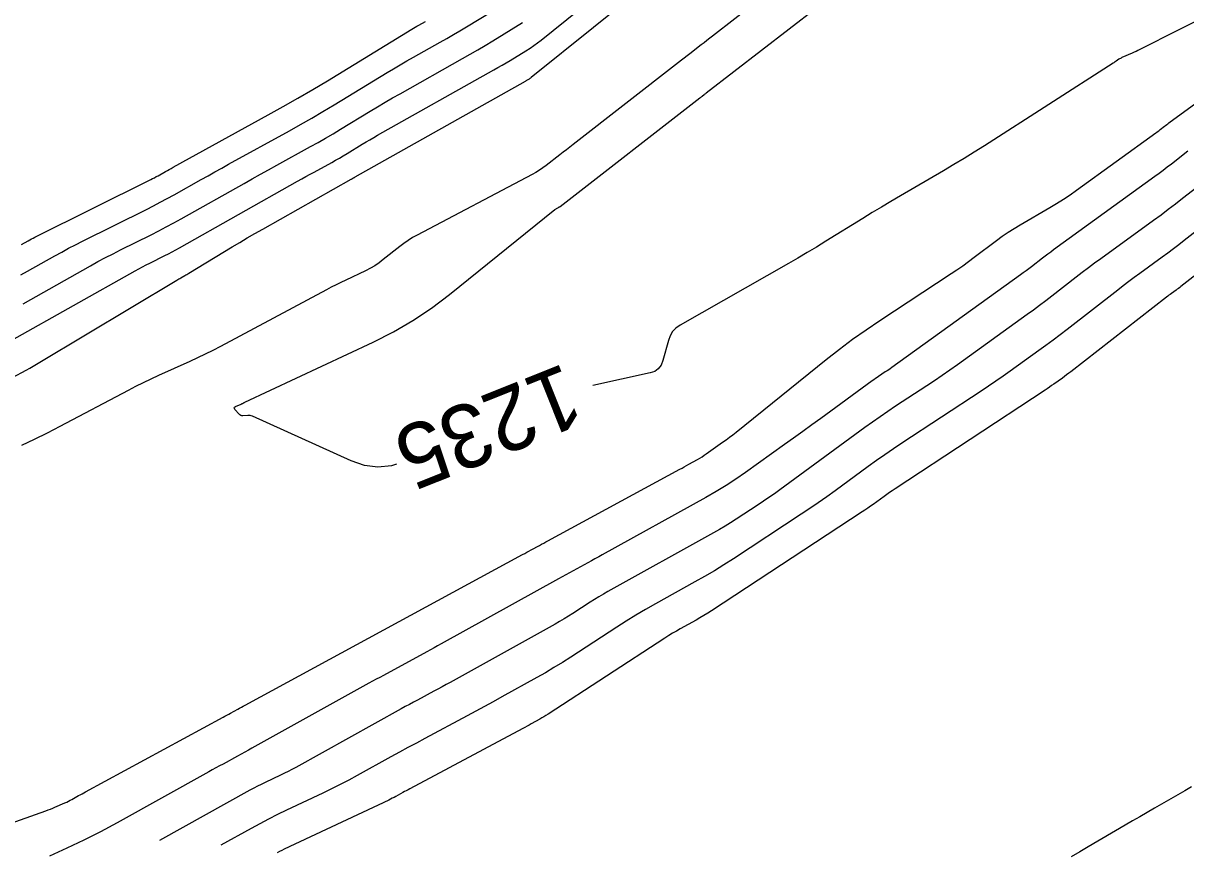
# Model space of a CAD drawing. Extents: x 658976 to 668721, y 639543 to 647196.
# Drawn here: x 662680.1 to 662789.9, y 642051.6 to 642129.9 of the extents above; entities that cross this region are included whole.
import ezdxf

# ---------------------------------------------------------------- set-up
doc = ezdxf.new("R2010")
doc.units = 0
for name, color, linetype in [('Ex_Contour Labels', 7, 'Continuous'), ('Ex_Major Contours', 7, 'Continuous'), ('Ex_Minor Contours', 7, 'Continuous')]:
    doc.layers.add(name, color=color, linetype=linetype)

msp = doc.modelspace()

# ---------------------------------------------------------------- linework, layer by layer
at = {"layer": 'Ex_Major Contours'}
for points in [[(662679.88, 642106.11), (662680.52, 642106.47), (662683.09, 642107.92), (662683.74, 642108.28), (662684.38, 642108.63), (662685.04, 642108.97), (662685.7, 642109.3), (662691.75, 642112.31), (662692.41, 642112.64), (662693.06, 642112.98), (662693.71, 642113.33), (662694.36, 642113.69), (662696.93, 642115.13), (662697.57, 642115.49), (662698.22, 642115.85), (662698.86, 642116.21), (662699.51, 642116.57), (662705.25, 642119.72), (662706.31, 642120.32), (662707.37, 642120.92), (662708.42, 642121.54), (662709.47, 642122.17), (662714.48, 642125.22), (662715.1, 642125.59), (662715.72, 642125.96), (662716.35, 642126.32), (662716.97, 642126.68), (662719.49, 642128.09), (662720.12, 642128.45), (662720.75, 642128.81), (662721.37, 642129.18), (662721.99, 642129.55), (662727.98, 642133.19)], [(662715.36, 642088.26), (662714.89, 642088.1), (662713.62, 642087.97), (662712.35, 642088.12), (662711.09, 642088.55), (662701.76, 642092.77), (662701.65, 642092.81), (662701.55, 642092.84), (662701.44, 642092.85), (662701.32, 642092.85), (662700.87, 642092.82), (662700.76, 642092.82), (662700.67, 642092.85), (662700.58, 642092.9), (662700.5, 642092.97), (662700.11, 642093.42), (662700.06, 642093.5), (662700.05, 642093.57), (662700.08, 642093.63), (662700.16, 642093.68), (662700.71, 642093.92), (662700.74, 642093.94), (662700.77, 642093.95), (662700.8, 642093.96), (662700.82, 642093.98), (662700.93, 642094.04), (662700.96, 642094.05), (662700.99, 642094.07), (662701.02, 642094.08), (662701.04, 642094.09), (662713.17, 642099.77), (662715.08, 642100.73), (662716.92, 642101.8), (662718.69, 642102.98), (662720.39, 642104.28), (662730.33, 642112.28), (662730.37, 642112.31), (662730.41, 642112.34), (662730.45, 642112.37), (662730.5, 642112.39), (662730.67, 642112.49), (662730.72, 642112.51), (662730.76, 642112.54), (662730.8, 642112.56), (662730.84, 642112.59), (662744.04, 642122.84), (662744.09, 642122.88), (662744.14, 642122.91), (662744.19, 642122.95), (662744.24, 642122.99), (662744.44, 642123.14), (662744.49, 642123.18), (662744.54, 642123.22), (662744.59, 642123.26), (662744.64, 642123.3), (662757.7, 642133.43)], [(662796.49, 642132.92), (662785.61, 642127.41), (662785.43, 642127.32), (662785.25, 642127.23), (662785.06, 642127.15), (662784.88, 642127.06), (662783.92, 642126.64), (662783.84, 642126.6), (662783.77, 642126.56), (662783.7, 642126.52), (662783.63, 642126.48), (662783.36, 642126.29), (662783.29, 642126.25), (662783.22, 642126.2), (662783.15, 642126.16), (662783.08, 642126.11), (662770.93, 642118.32), (662769.97, 642117.71), (662769.01, 642117.12), (662768.04, 642116.53), (662767.07, 642115.96), (662762.98, 642113.58), (662762.09, 642113.06), (662761.2, 642112.53), (662760.32, 642112), (662759.44, 642111.46), (662755.94, 642109.29), (662755.06, 642108.75), (662754.18, 642108.22), (662753.29, 642107.7), (662752.4, 642107.18), (662742.17, 642101.36), (662741.78, 642101.09), (662741.46, 642100.76), (662741.22, 642100.37), (662741.06, 642099.93), (662740.55, 642098.02), (662740.37, 642097.6), (662740.11, 642097.26), (662739.77, 642097.01), (662739.33, 642096.86), (662733.94, 642095.66)], [(662799.15, 642112.56), (662789.49, 642105.02), (662789.38, 642104.93), (662789.27, 642104.85), (662789.15, 642104.77), (662789.04, 642104.68), (662788.59, 642104.36), (662788.48, 642104.27), (662788.36, 642104.19), (662788.25, 642104.11), (662788.14, 642104.02), (662779.09, 642096.98), (662778.89, 642096.83), (662778.69, 642096.68), (662778.49, 642096.53), (662778.29, 642096.38), (662777.47, 642095.8), (662777.27, 642095.66), (662777.07, 642095.51), (662776.86, 642095.37), (662776.65, 642095.23), (662762.48, 642085.92), (662762.21, 642085.74), (662761.95, 642085.57), (662761.69, 642085.38), (662761.44, 642085.2), (662760.42, 642084.45), (662760.16, 642084.27), (662759.9, 642084.09), (662759.64, 642083.91), (662759.38, 642083.73), (662745.14, 642074.4), (662744.78, 642074.17), (662744.42, 642073.95), (662744.05, 642073.73), (662743.68, 642073.52), (662742.19, 642072.69), (662741.82, 642072.49), (662741.46, 642072.27), (662741.1, 642072.05), (662740.74, 642071.82), (662729.69, 642064.63), (662729.5, 642064.51), (662729.3, 642064.39), (662729.11, 642064.28), (662728.91, 642064.16), (662728.11, 642063.72), (662727.91, 642063.61), (662727.71, 642063.5), (662727.5, 642063.39), (662727.3, 642063.28), (662716.63, 642057.59), (662716.47, 642057.5), (662716.3, 642057.41), (662716.14, 642057.32), (662715.97, 642057.23), (662715.31, 642056.86), (662715.15, 642056.78), (662714.98, 642056.69), (662714.81, 642056.6), (662714.64, 642056.52), (662704.75, 642051.88), (662704.53, 642051.77), (662704.31, 642051.66), (662704.09, 642051.55)]]:
    msp.add_lwpolyline(points, dxfattribs=at)
at = {"layer": 'Ex_Minor Contours'}
for points in [[(662755.78, 642136.88), (662745.23, 642128.67), (662744.97, 642128.46), (662744.7, 642128.26), (662744.43, 642128.05), (662744.16, 642127.84), (662743.09, 642127.01), (662742.83, 642126.8), (662742.56, 642126.59), (662742.29, 642126.39), (662742.02, 642126.18), (662732.08, 642118.44), (662731.76, 642118.19), (662731.44, 642117.94), (662731.12, 642117.7), (662730.81, 642117.45), (662729.53, 642116.46), (662729.21, 642116.22), (662728.88, 642116), (662728.53, 642115.79), (662728.18, 642115.59), (662717.32, 642109.88), (662716.89, 642109.64), (662716.47, 642109.38), (662716.07, 642109.1), (662715.68, 642108.8), (662714.13, 642107.56), (662713.74, 642107.26), (662713.33, 642106.99), (662712.91, 642106.74), (662712.46, 642106.51), (662710.58, 642105.63), (662710.12, 642105.41), (662709.66, 642105.19), (662709.2, 642104.95), (662708.75, 642104.71), (662698.73, 642099.37), (662698.02, 642098.99), (662697.3, 642098.63), (662696.57, 642098.28), (662695.84, 642097.94), (662692.9, 642096.62), (662692.17, 642096.28), (662691.44, 642095.94), (662690.72, 642095.58), (662690.01, 642095.21), (662683.55, 642091.79), (662682.36, 642091.17), (662681.15, 642090.58), (662679.93, 642090.02)], [(662679.04, 642099.94), (662690.68, 642106.5), (662691.02, 642106.69), (662691.37, 642106.88), (662691.72, 642107.06), (662692.07, 642107.24), (662693.49, 642107.94), (662693.84, 642108.12), (662694.19, 642108.3), (662694.54, 642108.49), (662694.88, 642108.68), (662706.03, 642114.96), (662706.43, 642115.18), (662706.82, 642115.4), (662707.22, 642115.62), (662707.61, 642115.83), (662709.25, 642116.73), (662709.61, 642116.94), (662709.98, 642117.15), (662710.34, 642117.36), (662710.7, 642117.58), (662712.14, 642118.45), (662712.5, 642118.67), (662712.86, 642118.88), (662713.23, 642119.09), (662713.59, 642119.3), (662724.58, 642125.49), (662724.96, 642125.7), (662725.35, 642125.93), (662725.73, 642126.15), (662726.1, 642126.38), (662727.61, 642127.29), (662727.99, 642127.53), (662728.35, 642127.77), (662728.71, 642128.03), (662729.05, 642128.3), (662737.3, 642134.96)], [(662679.08, 642096.42), (662680.39, 642097.13), (662680.72, 642097.31), (662681.05, 642097.49), (662681.37, 642097.68), (662681.69, 642097.87), (662694.62, 642105.63), (662694.71, 642105.69), (662694.81, 642105.74), (662694.9, 642105.79), (662695, 642105.85), (662695.38, 642106.06), (662695.48, 642106.11), (662695.57, 642106.16), (662695.66, 642106.22), (662695.76, 642106.28), (662699.85, 642108.76), (662700.56, 642109.19), (662701.28, 642109.61), (662702, 642110.03), (662702.73, 642110.44), (662711.08, 642115.15), (662711.1, 642115.16), (662711.12, 642115.17), (662711.14, 642115.18), (662711.16, 642115.19), (662711.25, 642115.24), (662711.27, 642115.25), (662711.29, 642115.26), (662711.3, 642115.27), (662711.32, 642115.28), (662711.4, 642115.33), (662711.41, 642115.34), (662711.43, 642115.35), (662711.45, 642115.36), (662711.47, 642115.37), (662727.55, 642124.42), (662727.6, 642124.45), (662727.65, 642124.48), (662727.69, 642124.51), (662727.74, 642124.53), (662727.93, 642124.65), (662727.98, 642124.68), (662728.02, 642124.71), (662728.07, 642124.74), (662728.11, 642124.78), (662739.87, 642134.27)], [(662679.94, 642108.99), (662680.57, 642109.35), (662680.72, 642109.43), (662680.88, 642109.52), (662681.04, 642109.6), (662681.2, 642109.69), (662692.15, 642115.12), (662692.33, 642115.21), (662692.51, 642115.3), (662692.68, 642115.4), (662692.86, 642115.49), (662693.56, 642115.89), (662693.74, 642115.99), (662693.91, 642116.08), (662694.09, 642116.18), (662694.26, 642116.28), (662703.24, 642121.22), (662704.66, 642122.01), (662706.06, 642122.81), (662707.46, 642123.63), (662708.85, 642124.46), (662716.82, 642129.31), (662716.98, 642129.41), (662717.14, 642129.5), (662717.31, 642129.6), (662717.47, 642129.69), (662718.13, 642130.06)], [(662680.09, 642103.38), (662686.47, 642106.98), (662687.17, 642107.37), (662687.88, 642107.75), (662688.59, 642108.12), (662689.31, 642108.48), (662692.19, 642109.91), (662692.91, 642110.28), (662693.62, 642110.65), (662694.33, 642111.03), (662695.03, 642111.42), (662700.98, 642114.76), (662701.75, 642115.19), (662702.52, 642115.62), (662703.29, 642116.05), (662704.06, 642116.48), (662707.25, 642118.23), (662707.96, 642118.63), (662708.67, 642119.03), (662709.38, 642119.45), (662710.08, 642119.87), (662712.89, 642121.57), (662713.59, 642122), (662714.29, 642122.42), (662715, 642122.83), (662715.72, 642123.23), (662721.61, 642126.55), (662722.33, 642126.96), (662723.05, 642127.37), (662723.76, 642127.79), (662724.47, 642128.22), (662727.29, 642129.94)], [(662665.11, 642049.44), (662682.24, 642055.52), (662682.45, 642055.6), (662682.67, 642055.68), (662682.89, 642055.77), (662683.1, 642055.86), (662684.05, 642056.27), (662684.22, 642056.34), (662684.38, 642056.42), (662684.54, 642056.5), (662684.7, 642056.59), (662685.34, 642056.94), (662685.5, 642057.03), (662685.66, 642057.12), (662685.82, 642057.21), (662685.98, 642057.3), (662699, 642064.35), (662699.17, 642064.44), (662699.34, 642064.54), (662699.52, 642064.63), (662699.69, 642064.73), (662700.38, 642065.11), (662700.55, 642065.21), (662700.72, 642065.3), (662700.89, 642065.39), (662701.07, 642065.49), (662727.29, 642079.7), (662727.49, 642079.81), (662727.69, 642079.92), (662727.89, 642080.03), (662728.09, 642080.14), (662728.88, 642080.58), (662729.08, 642080.69), (662729.28, 642080.8), (662729.48, 642080.9), (662729.68, 642081.01), (662742.14, 642087.77), (662742.36, 642087.88), (662742.57, 642088), (662742.78, 642088.12), (662742.99, 642088.23), (662743.83, 642088.7), (662744.04, 642088.82), (662744.24, 642088.94), (662744.45, 642089.08), (662744.64, 642089.21), (662746.19, 642090.31), (662746.52, 642090.55), (662746.83, 642090.78), (662747.15, 642091.03), (662747.46, 642091.27), (662755.98, 642098.14), (662757.22, 642099.1), (662758.47, 642100.04), (662759.74, 642100.94), (662761.04, 642101.82), (662767.78, 642106.24), (662768.33, 642106.61), (662768.88, 642106.99), (662769.42, 642107.38), (662769.95, 642107.78), (662772.07, 642109.38), (662772.61, 642109.78), (662773.16, 642110.15), (662773.72, 642110.51), (662774.29, 642110.85), (662777.09, 642112.47), (662777.75, 642112.86), (662778.39, 642113.26), (662779.02, 642113.68), (662779.64, 642114.12), (662787.12, 642119.53), (662787.23, 642119.61), (662787.33, 642119.69), (662787.43, 642119.77), (662787.54, 642119.84), (662787.94, 642120.16), (662788.04, 642120.24), (662788.15, 642120.32), (662788.25, 642120.39), (662788.35, 642120.47), (662799.6, 642128.67)], [(662790.14, 642117.79), (662788.59, 642116.58), (662788.2, 642116.28), (662787.81, 642115.98), (662787.42, 642115.69), (662787.02, 642115.4), (662777.46, 642108.48), (662777.2, 642108.28), (662776.93, 642108.09), (662776.67, 642107.89), (662776.41, 642107.69), (662775.38, 642106.89), (662775.12, 642106.69), (662774.86, 642106.49), (662774.6, 642106.3), (662774.34, 642106.11), (662762.18, 642097.37), (662762.03, 642097.26), (662761.88, 642097.16), (662761.72, 642097.05), (662761.56, 642096.95), (662760.93, 642096.53), (662760.78, 642096.43), (662760.62, 642096.32), (662760.47, 642096.21), (662760.31, 642096.1), (662755.48, 642092.57), (662754.62, 642091.95), (662753.76, 642091.33), (662752.9, 642090.71), (662752.04, 642090.09), (662748.35, 642087.47), (662747.44, 642086.84), (662746.51, 642086.24), (662745.57, 642085.66), (662744.61, 642085.11), (662734.82, 642079.68), (662734.48, 642079.49), (662734.13, 642079.3), (662733.79, 642079.11), (662733.44, 642078.93), (662732.07, 642078.18), (662731.72, 642077.99), (662731.38, 642077.81), (662731.04, 642077.62), (662730.69, 642077.43), (662719.6, 642071.27), (662719.26, 642071.08), (662718.93, 642070.9), (662718.59, 642070.71), (662718.25, 642070.53), (662714.14, 642068.3), (662713.79, 642068.11), (662713.45, 642067.93), (662713.1, 642067.74), (662712.76, 642067.55), (662701.71, 642061.41), (662701.38, 642061.23), (662701.04, 642061.04), (662700.7, 642060.85), (662700.36, 642060.67), (662698.99, 642059.93), (662698.65, 642059.75), (662698.31, 642059.56), (662697.97, 642059.37), (662697.64, 642059.19), (662688.98, 642054.38), (662687.41, 642053.53), (662685.82, 642052.73), (662684.22, 642051.97), (662682.6, 642051.24)], [(662792.34, 642115.42), (662789.65, 642113.32), (662788.97, 642112.8), (662788.29, 642112.28), (662787.61, 642111.77), (662786.91, 642111.26), (662781.92, 642107.65), (662781.33, 642107.22), (662780.75, 642106.78), (662780.17, 642106.34), (662779.59, 642105.9), (662777.29, 642104.11), (662776.72, 642103.67), (662776.13, 642103.23), (662775.55, 642102.8), (662774.96, 642102.37), (662768.37, 642097.63), (662767.65, 642097.12), (662766.93, 642096.62), (662766.2, 642096.13), (662765.47, 642095.64), (662762.53, 642093.71), (662761.8, 642093.22), (662761.07, 642092.72), (662760.35, 642092.22), (662759.64, 642091.7), (662751.58, 642085.82), (662751.08, 642085.45), (662750.57, 642085.1), (662750.06, 642084.75), (662749.54, 642084.41), (662747.47, 642083.05), (662746.94, 642082.71), (662746.42, 642082.39), (662745.88, 642082.07), (662745.34, 642081.77), (662735.35, 642076.22), (662734.92, 642075.98), (662734.5, 642075.73), (662734.09, 642075.48), (662733.68, 642075.21), (662732.04, 642074.15), (662731.63, 642073.89), (662731.21, 642073.63), (662730.79, 642073.38), (662730.37, 642073.14), (662720.45, 642067.64), (662720.06, 642067.43), (662719.68, 642067.22), (662719.29, 642067.01), (662718.91, 642066.8), (662717.36, 642065.97), (662716.97, 642065.77), (662716.59, 642065.56), (662716.2, 642065.35), (662715.82, 642065.14), (662705.86, 642059.61), (662705.5, 642059.41), (662705.15, 642059.23), (662704.79, 642059.05), (662704.42, 642058.87), (662702.96, 642058.19), (662702.6, 642058.01), (662702.24, 642057.83), (662701.88, 642057.65), (662701.53, 642057.46), (662692.98, 642052.71)], [(662795.66, 642113.92), (662789.81, 642109.36), (662789.3, 642108.96), (662788.78, 642108.57), (662788.25, 642108.18), (662787.73, 642107.79), (662785.61, 642106.26), (662785.08, 642105.87), (662784.56, 642105.48), (662784.04, 642105.09), (662783.52, 642104.69), (662778.73, 642100.97), (662778.07, 642100.46), (662777.41, 642099.96), (662776.74, 642099.46), (662776.06, 642098.97), (662773.36, 642097.03), (662772.68, 642096.55), (662772, 642096.07), (662771.31, 642095.6), (662770.61, 642095.14), (662763.12, 642090.22), (662762.32, 642089.68), (662761.52, 642089.14), (662760.72, 642088.58), (662759.94, 642088.01), (662756.81, 642085.73), (662756.02, 642085.16), (662755.23, 642084.6), (662754.43, 642084.06), (662753.62, 642083.52), (662747.21, 642079.32), (662746.31, 642078.74), (662745.41, 642078.18), (662744.49, 642077.64), (662743.56, 642077.12), (662739.84, 642075.05), (662738.91, 642074.52), (662737.99, 642073.98), (662737.08, 642073.43), (662736.19, 642072.85), (662731.84, 642070.02), (662731.05, 642069.52), (662730.25, 642069.03), (662729.44, 642068.55), (662728.62, 642068.09), (662725.34, 642066.27), (662724.51, 642065.81), (662723.69, 642065.36), (662722.86, 642064.91), (662722.04, 642064.47), (662718.05, 642062.34), (662717.25, 642061.91), (662716.45, 642061.48), (662715.65, 642061.04), (662714.85, 642060.6), (662711.66, 642058.83), (662710.86, 642058.4), (662710.05, 642057.98), (662709.24, 642057.57), (662708.42, 642057.17), (662704.97, 642055.56), (662704.12, 642055.15), (662703.28, 642054.73), (662702.45, 642054.29), (662701.63, 642053.85), (662698.79, 642052.27)], [(662790.5, 642057.78), (662789.86, 642057.41), (662786.98, 642055.75), (662786.29, 642055.35), (662785.6, 642054.95), (662784.91, 642054.55), (662784.22, 642054.14), (662780.74, 642052.11), (662779.93, 642051.64), (662779.12, 642051.17)]]:
    msp.add_lwpolyline(points, dxfattribs=at)

# ---------------------------------------------------------------- texts
at = {"layer": 'Ex_Contour Labels'}
msp.add_text('1235', height=6, rotation=201.7478, dxfattribs=at).set_placement((662731.28, 642097.83))

doc.saveas('drawing.dxf')
